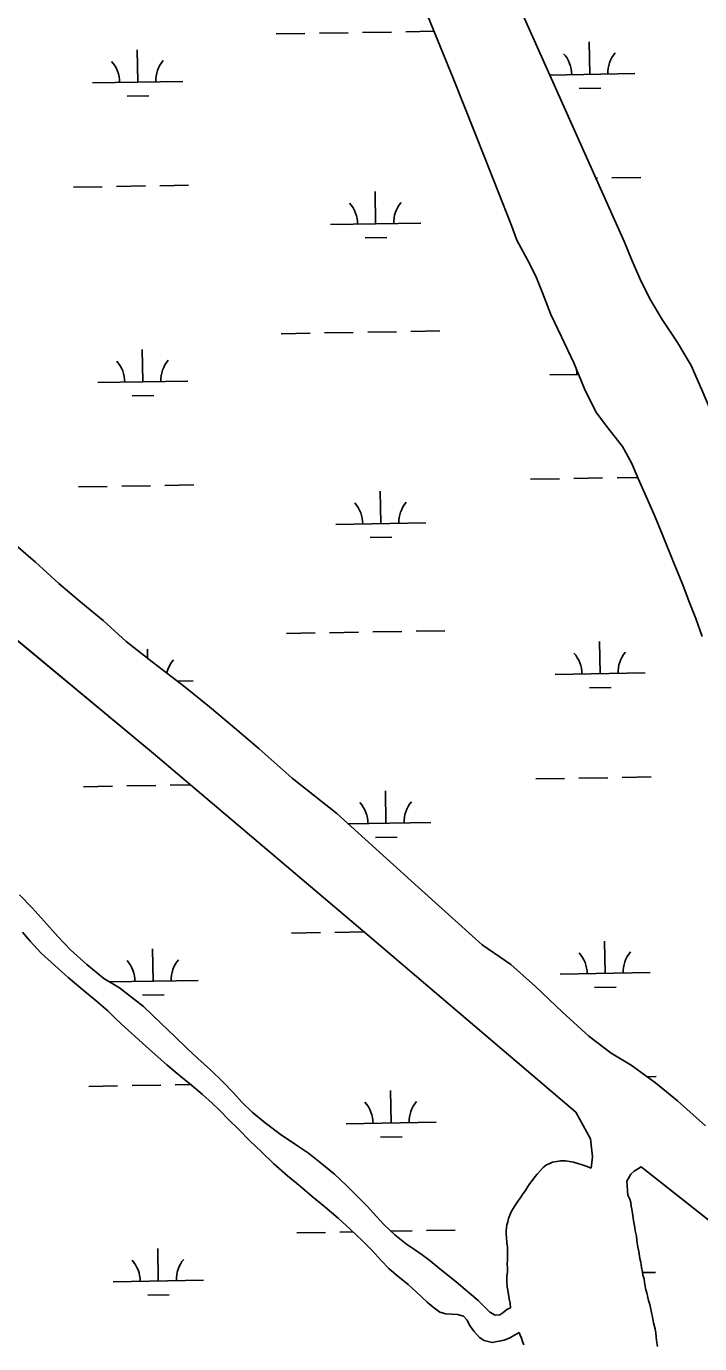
# Model space of a CAD drawing. Extents: x 3887375 to 3925618, y 296674 to 322633.
# Drawn here: x 3905762 to 3906510, y 306176 to 307638 of the extents above; entities that cross this region are included whole.
import ezdxf

# ---------------------------------------------------------------- set-up
doc = ezdxf.new("R2010")
doc.units = 0
doc.layers.add('V-TOPO-SHOR', color=7, linetype='Continuous')
doc.layers.add('V-WETL-SWMP', color=7, linetype='Continuous')

msp = doc.modelspace()

# ---------------------------------------------------------------- linework, layer by layer
at = {"layer": 'V-TOPO-SHOR'}
for points in [[(3906300.8, 307417), (3906270.4, 307494.1), (3906237, 307578.9), (3906207.2, 307651.4), (3906176.8, 307729.2), (3906161.8, 307772.3), (3906153.4, 307798.7), (3906145.2, 307828.1), (3906135, 307869.3), (3906122.6, 307932.4), (3906111.4, 307988.4), (3906102.9, 308032.7), (3906097.9, 308070.8), (3906093.1, 308115.2), (3906090.9, 308155.4), (3906089.8, 308229.9), (3906090.4, 308265.7), (3906091.6, 308324.1), (3906091.5, 308400.1), (3906091.5, 308481.9), (3906091.9, 308546.9), (3906090.6, 308621.3), (3906093.6, 308739.3), (3906097.1, 308827.3)], [(3906211.6, 308817.8), (3906208.1, 308765.8), (3906205.2, 308713), (3906202.1, 308666.9), (3906198.8, 308606.1), (3906197.1, 308557.7), (3906196.3, 308515.1), (3906195.4, 308455.8), (3906195.5, 308357.8), (3906194.3, 308270.4), (3906191.8, 308203.5), (3906191.9, 308162.6), (3906194.6, 308116.3), (3906200.7, 308059.6), (3906206.7, 308015.7), (3906216, 307955.4), (3906228, 307895.9), (3906238.4, 307848.8), (3906245.9, 307818.7), (3906255.3, 307790.2), (3906269.3, 307755.5), (3906292.7, 307700.1), (3906315.3, 307647), (3906426.5, 307398.5)], [(3905126.7, 307487.3), (3905353, 307290.3), (3905626.7, 307060.9), (3905903.3, 306831), (3906140.5, 306630.3), (3906372.4, 306432.9)], [(3906300.8, 307417), (3906306.7, 307400.9), (3906318.8, 307378.9), (3906328, 307360.8), (3906335.4, 307342.5), (3906344.6, 307318.3), (3906356.3, 307293.7), (3906370, 307264.7), (3906382.1, 307235.7), (3906394.7, 307210.4), (3906406.3, 307194.3), (3906424, 307171.8), (3906434.3, 307153.7), (3906441.5, 307136.5), (3906450.3, 307116.4), (3906459.9, 307094.4), (3906468.5, 307073.7), (3906480.7, 307043.4), (3906491, 307018.3), (3906498.2, 306999.3), (3906505.7, 306981), (3906512.7, 306960.9)], [(3906608.4, 307004.3), (3906599.8, 307022.8), (3906589.2, 307048.1), (3906579.1, 307072.9), (3906569.7, 307096.5), (3906562, 307115), (3906552.3, 307138.8), (3906542.2, 307164.1), (3906533, 307186.1), (3906523.7, 307207.7), (3906512.3, 307234.9), (3906500.4, 307261.8), (3906485.2, 307287.2), (3906468, 307312.9), (3906455.5, 307334), (3906444.8, 307354.9), (3906434.4, 307378.6), (3906426.5, 307398.5)], [(3906516.1, 306417.8), (3906485.1, 306445.5), (3906460.6, 306465.8), (3906433.6, 306485.2), (3906411.6, 306498.7), (3906386.9, 306517.3), (3906357.4, 306544.1), (3906327.5, 306572.7), (3906300.3, 306596.9), (3906268.3, 306618.9), (3906193.5, 306686), (3906107, 306764.5), (3906057.3, 306803.9), (3906020.6, 306836.3), (3905993.4, 306859.7), (3905965.7, 306883), (3905938.8, 306904.8), (3905901.9, 306932.7), (3905873.2, 306955.6), (3905847.5, 306978.9), (3905822.7, 306999.2), (3905798.4, 307019.8), (3905772.3, 307043.4), (3905751.1, 307062)], [(3906299.9, 306216), (3906295.7, 306214.1), (3906291.2, 306210.5), (3906288, 306208.2), (3906282.8, 306207.8), (3906277, 306211.1), (3906270.9, 306217.2), (3906263.9, 306224.1), (3906256.6, 306230.5), (3906249.4, 306236.4), (3906239.3, 306244.6), (3906228.6, 306253.1), (3906219, 306261), (3906208.7, 306269.6), (3906201.8, 306274.8), (3906193.2, 306280.7), (3906184.5, 306286.7), (3906171.4, 306297), (3906159.5, 306308.2), (3906151.2, 306317.1), (3906140.5, 306328.6), (3906130, 306339.4), (3906118.1, 306351.3), (3906104.4, 306364.1), (3906090.5, 306375.7), (3906075.4, 306387.6), (3906061.1, 306397.2), (3906044, 306408.8), (3906027.3, 306421.2), (3906013, 306433), (3906001.7, 306444.2), (3905992.2, 306454.7), (3905980.5, 306466.8), (3905966.6, 306480), (3905952.8, 306492.6), (3905940.9, 306503.6), (3905927.4, 306516.7), (3905911.9, 306531.5), (3905892.5, 306550.2), (3905865.9, 306571.1), (3905848.2, 306581.5), (3905829.5, 306597), (3905811.5, 306613.4), (3905797.2, 306628), (3905782, 306645.2), (3905768.7, 306660), (3905754.6, 306674.1)], [(3905757.9, 306632.9), (3905766.6, 306623), (3905778.2, 306609.8), (3905794.1, 306596), (3905808.8, 306582.7), (3905824.9, 306569), (3905839.9, 306556.5), (3905852.6, 306545.7), (3905861.6, 306536.8), (3905872.1, 306527.2), (3905883.2, 306517.1), (3905894.9, 306506.4), (3905905.2, 306497.2), (3905918.1, 306485.7), (3905932, 306474.1), (3905945.5, 306462.9), (3905957.8, 306452.6), (3905968.7, 306443), (3905977.2, 306434.9), (3905986.5, 306425.4), (3905998.2, 306414), (3906010.3, 306401.1), (3906023.2, 306388.9), (3906036.9, 306375.7), (3906052.2, 306362.5), (3906066.2, 306350.8), (3906079.5, 306339.6), (3906093.6, 306328), (3906108.3, 306315.6), (3906121.8, 306303.1), (3906135.7, 306289.9), (3906146.2, 306279.4), (3906156.1, 306268.6), (3906164.8, 306259.5), (3906172.7, 306252.4), (3906186.2, 306241.8), (3906195, 306233.7), (3906207.1, 306222.2), (3906213.8, 306216.5), (3906221.4, 306211.2), (3906228, 306209.3), (3906234.6, 306209), (3906241, 306208.6), (3906247.6, 306206.5), (3906251.7, 306202.2), (3906254.3, 306196.8), (3906259.2, 306189.9), (3906265.3, 306183.1), (3906270.7, 306179.8), (3906279.5, 306177.3), (3906292.9, 306179.9), (3906299.2, 306182.7), (3906309.4, 306188.5)], [(3906389.2, 306371.1), (3906390.7, 306383.5), (3906388.5, 306403.4), (3906372.4, 306432.9)], [(3906299.9, 306216), (3906299.5, 306221.1), (3906298.2, 306225.9), (3906297.4, 306230.7), (3906296.9, 306235.5), (3906296.1, 306238.7), (3906295.6, 306244.7), (3906295.9, 306250.7), (3906296.3, 306255.8), (3906296.6, 306260.6), (3906296.2, 306263.8), (3906296.5, 306270.2), (3906296.4, 306276.2), (3906296.4, 306280.2), (3906296.4, 306283.4), (3906295.9, 306288.2), (3906295.4, 306294.2), (3906295, 306297.4), (3906295, 306301.4), (3906295.3, 306305), (3906295.7, 306308.1), (3906296.9, 306311.4), (3906297.6, 306315), (3906299.2, 306318.6), (3906300.3, 306321.8), (3906302.7, 306326.2), (3906306.2, 306331.4), (3906308.2, 306334.6), (3906310.5, 306337.5), (3906313.7, 306342.7), (3906316.4, 306346.3), (3906319.2, 306350.7), (3906321.1, 306354), (3906324.3, 306357.6), (3906327, 306361.6), (3906329.4, 306364.4), (3906333, 306368.5), (3906336.1, 306371.7), (3906339.7, 306374.5), (3906343.6, 306376.2), (3906346.4, 306377.4), (3906351.2, 306378.2), (3906355.6, 306379.1), (3906360.8, 306379.2), (3906365.2, 306378.4), (3906369.6, 306377.7), (3906374.4, 306376.1), (3906379.2, 306374.6), (3906384.8, 306372.6), (3906389.2, 306371.1)], [(3906429.9, 306340.8), (3906428.9, 306356.4), (3906433.2, 306364.4), (3906437.2, 306367.6), (3906444.7, 306372.5)], [(3906444.7, 306372.5), (3906686.3, 306181.7)], [(3906429.9, 306340.8), (3906432.3, 306336.4), (3906433.2, 306332.8), (3906433.6, 306328.9), (3906434.5, 306325.3), (3906435.7, 306318.5), (3906436.2, 306312.9), (3906437, 306308.9), (3906437.9, 306304.9), (3906438.3, 306301.4), (3906439.6, 306295.4), (3906440, 306290.6), (3906441.3, 306283.4), (3906442.2, 306278.6), (3906443.4, 306270.7), (3906444.3, 306266.7), (3906445.2, 306260.7), (3906446.4, 306255.5), (3906446.8, 306252.3), (3906448.1, 306248), (3906448.5, 306244.4), (3906449.4, 306239.6), (3906450.2, 306236), (3906451.1, 306232.4), (3906452.3, 306227.2), (3906453.1, 306224.1), (3906454.4, 306219.7), (3906456.1, 306212.5), (3906457.8, 306203.7), (3906458.6, 306199.4), (3906460.3, 306192.6), (3906461.1, 306187.8), (3906462, 306179.8), (3906462.9, 306173.1)], [(3906314.7, 306175), (3906313.1, 306178.6), (3906311.9, 306182.2), (3906310.6, 306185.7), (3906309.4, 306188.5)]]:
    msp.add_lwpolyline(points, dxfattribs=at)
at = {"layer": 'V-WETL-SWMP'}
for p, q in [((3906039.6, 307629.7), (3906071.6, 307630.2)), ((3906087.6, 307630.5), (3906119.6, 307631)), ((3906135.6, 307631.3), (3906167.6, 307631.9)), ((3906183.6, 307632.1), (3906214.9, 307632.7)), ((3906387.8, 307584.9), (3906387.2, 307620.9)), ((3905885.9, 307576.3), (3905885.3, 307612.3)), ((3906343.4, 307584.1), (3906437.8, 307585.7)), ((3905835.9, 307575.4), (3905935.9, 307577.1)), ((3906376, 307569.3), (3906400, 307569.7)), ((3905874.2, 307560.6), (3905898.2, 307561)), ((3906394.7, 307469.6), (3906396.3, 307469.6)), ((3906412.3, 307469.9), (3906444.3, 307470.4)), ((3905814.5, 307459.6), (3905846.5, 307460.1)), ((3905862.5, 307460.4), (3905894.5, 307461)), ((3905910.5, 307461.2), (3905942.5, 307461.8)), ((3906150.1, 307418.9), (3906149.5, 307454.9)), ((3906100.1, 307418.1), (3906200.1, 307419.8)), ((3906138.4, 307403.3), (3906162.4, 307403.7)), ((3906045.3, 307297), (3906077.3, 307297.6)), ((3906093.3, 307297.9), (3906125.3, 307298.4)), ((3906141.3, 307298.7), (3906173.3, 307299.2)), ((3906189.3, 307299.5), (3906221.3, 307300.1)), ((3905891.6, 307243.6), (3905891, 307279.6)), ((3906343.5, 307251.4), (3906375.3, 307251.9)), ((3905841.7, 307242.8), (3905941.6, 307244.5)), ((3905879.9, 307228), (3905903.9, 307228.4)), ((3906322.1, 307135.6), (3906354.1, 307136.1)), ((3906370.1, 307136.4), (3906402.1, 307137)), ((3906418.1, 307137.2), (3906441, 307137.6)), ((3905820.2, 307127), (3905852.2, 307127.5)), ((3905868.2, 307127.8), (3905900.2, 307128.3)), ((3905916.2, 307128.6), (3905948.2, 307129.2)), ((3906155.8, 307086.3), (3906155.2, 307122.3)), ((3906105.8, 307085.4), (3906205.8, 307087.2)), ((3905626.7, 307060.9), (3905903.3, 306831)), ((3906144.1, 307070.7), (3906168.1, 307071.1)), ((3906051.1, 306964.4), (3906083.1, 306965)), ((3906099, 306965.2), (3906131, 306965.8)), ((3906147, 306966.1), (3906179, 306966.6)), ((3906195, 306966.9), (3906227, 306967.4)), ((3906399.2, 306919.6), (3906398.6, 306955.6)), ((3905896.9, 306936.6), (3905896.7, 306947)), ((3905929.8, 306911.6), (3905947.4, 306911.9)), ((3906349.2, 306918.8), (3906449.2, 306920.5)), ((3906387.5, 306904), (3906411.5, 306904.4)), ((3905903.3, 306831), (3906140.5, 306630.3)), ((3905825.9, 306794.3), (3905857.9, 306794.9)), ((3905873.9, 306795.2), (3905905.9, 306795.7)), ((3905921.9, 306796), (3905944.2, 306796.4)), ((3906327.8, 306803), (3906359.8, 306803.5)), ((3906375.8, 306803.8), (3906407.8, 306804.3)), ((3906423.8, 306804.6), (3906455.8, 306805.2)), ((3906161.5, 306753.7), (3906160.9, 306789.7)), ((3906119.8, 306753), (3906211.5, 306754.5)), ((3906149.8, 306738), (3906173.8, 306738.4)), ((3905768.7, 306660), (3905754.6, 306674.1)), ((3905782, 306645.2), (3905768.7, 306660)), ((3905757.9, 306632.9), (3905766.6, 306623)), ((3905797.2, 306628), (3905782, 306645.2)), ((3906104.8, 306632.6), (3906136.8, 306633.2)), ((3905766.6, 306623), (3905778.2, 306609.8)), ((3905811.5, 306613.4), (3905797.2, 306628)), ((3906056.8, 306631.8), (3906088.8, 306632.3)), ((3906140.5, 306630.3), (3906372.4, 306432.9)), ((3906404.9, 306587), (3906404.3, 306623)), ((3905778.2, 306609.8), (3905794.1, 306596)), ((3905829.5, 306597), (3905811.5, 306613.4)), ((3905903.1, 306578.4), (3905902.5, 306614.4)), ((3905794.1, 306596), (3905808.8, 306582.7)), ((3905848.2, 306581.5), (3905829.5, 306597)), ((3905808.8, 306582.7), (3905824.9, 306569)), ((3905865.9, 306571.1), (3905848.2, 306581.5)), ((3905854.9, 306577.6), (3905953.1, 306579.3)), ((3906354.9, 306586.1), (3906454.9, 306587.9)), ((3905824.9, 306569), (3905839.9, 306556.5)), ((3905892.5, 306550.2), (3905865.9, 306571.1)), ((3905891.3, 306562.8), (3905915.3, 306563.2)), ((3906393.2, 306571.4), (3906417.2, 306571.8)), ((3905839.9, 306556.5), (3905852.6, 306545.7)), ((3905852.6, 306545.7), (3905861.6, 306536.8)), ((3905911.9, 306531.5), (3905892.5, 306550.2)), ((3905861.6, 306536.8), (3905872.1, 306527.2)), ((3905927.4, 306516.7), (3905911.9, 306531.5)), ((3905872.1, 306527.2), (3905883.2, 306517.1)), ((3905883.2, 306517.1), (3905894.9, 306506.4)), ((3905940.9, 306503.6), (3905927.4, 306516.7)), ((3905894.9, 306506.4), (3905905.2, 306497.2)), ((3905952.8, 306492.6), (3905940.9, 306503.6)), ((3905905.2, 306497.2), (3905918.1, 306485.7)), ((3905966.6, 306480), (3905952.8, 306492.6)), ((3905918.1, 306485.7), (3905932, 306474.1)), ((3905932, 306474.1), (3905945.5, 306462.9)), ((3905980.5, 306466.8), (3905966.6, 306480)), ((3906451.5, 306472.4), (3906461.5, 306472.5)), ((3905831.7, 306461.7), (3905863.6, 306462.3)), ((3905879.6, 306462.5), (3905911.6, 306463.1)), ((3905927.6, 306463.4), (3905944.6, 306463.7)), ((3905945.5, 306462.9), (3905957.8, 306452.6)), ((3905992.2, 306454.7), (3905980.5, 306466.8)), ((3905957.8, 306452.6), (3905968.7, 306443)), ((3905968.7, 306443), (3905977.2, 306434.9)), ((3906001.7, 306444.2), (3905992.2, 306454.7)), ((3906013, 306433), (3906001.7, 306444.2)), ((3906167.2, 306421), (3906166.6, 306457)), ((3905977.2, 306434.9), (3905986.5, 306425.4)), ((3906027.3, 306421.2), (3906013, 306433)), ((3906372.4, 306432.9), (3906388.5, 306403.4)), ((3905986.5, 306425.4), (3905998.2, 306414)), ((3905998.2, 306414), (3906010.3, 306401.1)), ((3906044, 306408.8), (3906027.3, 306421.2)), ((3906117.3, 306420.2), (3906217.2, 306421.9)), ((3906010.3, 306401.1), (3906023.2, 306388.9)), ((3906061.1, 306397.2), (3906044, 306408.8)), ((3906155.5, 306405.4), (3906179.5, 306405.8)), ((3906388.5, 306403.4), (3906390.7, 306383.5)), ((3906023.2, 306388.9), (3906036.9, 306375.7)), ((3906075.4, 306387.6), (3906061.1, 306397.2)), ((3906090.5, 306375.7), (3906075.4, 306387.6)), ((3906036.9, 306375.7), (3906052.2, 306362.5)), ((3906104.4, 306364.1), (3906090.5, 306375.7)), ((3906336.1, 306371.7), (3906333, 306368.5)), ((3906339.7, 306374.5), (3906336.1, 306371.7)), ((3906343.6, 306376.2), (3906339.7, 306374.5)), ((3906346.4, 306377.4), (3906343.6, 306376.2)), ((3906351.2, 306378.2), (3906346.4, 306377.4)), ((3906355.6, 306379.1), (3906351.2, 306378.2)), ((3906360.8, 306379.2), (3906355.6, 306379.1)), ((3906365.2, 306378.4), (3906360.8, 306379.2)), ((3906369.6, 306377.7), (3906365.2, 306378.4)), ((3906374.4, 306376.1), (3906369.6, 306377.7)), ((3906379.2, 306374.6), (3906374.4, 306376.1)), ((3906384.8, 306372.6), (3906379.2, 306374.6)), ((3906389.2, 306371.1), (3906384.8, 306372.6)), ((3906390.7, 306383.5), (3906389.2, 306371.1)), ((3906437.2, 306367.6), (3906444.7, 306372.5)), ((3906444.7, 306372.5), (3906686.3, 306181.7)), ((3906052.2, 306362.5), (3906066.1, 306350.8)), ((3906118.1, 306351.3), (3906104.4, 306364.1)), ((3906324.3, 306357.6), (3906321.1, 306354)), ((3906327, 306361.6), (3906324.3, 306357.6)), ((3906329.4, 306364.4), (3906327, 306361.6)), ((3906333, 306368.5), (3906329.4, 306364.4)), ((3906428.9, 306356.4), (3906433.2, 306364.4)), ((3906429.9, 306340.8), (3906428.9, 306356.4)), ((3906433.2, 306364.4), (3906437.2, 306367.6)), ((3906066.1, 306350.8), (3906079.5, 306339.6)), ((3906130, 306339.4), (3906118.1, 306351.3)), ((3906313.7, 306342.7), (3906310.5, 306337.5)), ((3906316.4, 306346.3), (3906313.7, 306342.7)), ((3906319.2, 306350.7), (3906316.4, 306346.3)), ((3906321.1, 306354), (3906319.2, 306350.7)), ((3906432.3, 306336.4), (3906429.9, 306340.8)), ((3906079.5, 306339.6), (3906093.6, 306328)), ((3906093.6, 306328), (3906108.3, 306315.6)), ((3906140.5, 306328.6), (3906130, 306339.4)), ((3906151.2, 306317.1), (3906140.5, 306328.6)), ((3906302.7, 306326.2), (3906300.3, 306321.8)), ((3906306.2, 306331.4), (3906302.7, 306326.2)), ((3906308.2, 306334.6), (3906306.2, 306331.4)), ((3906310.5, 306337.5), (3906308.2, 306334.6)), ((3906433.2, 306332.8), (3906432.3, 306336.4)), ((3906433.6, 306328.9), (3906433.2, 306332.8)), ((3906434.5, 306325.3), (3906433.6, 306328.9)), ((3906108.3, 306315.6), (3906121.8, 306303.1)), ((3906159.5, 306308.2), (3906151.2, 306317.1)), ((3906296.9, 306311.4), (3906295.7, 306308.1)), ((3906297.6, 306315), (3906296.9, 306311.4)), ((3906299.2, 306318.6), (3906297.6, 306315)), ((3906300.3, 306321.8), (3906299.2, 306318.6)), ((3906435.7, 306318.5), (3906434.5, 306325.3)), ((3906436.2, 306312.9), (3906435.7, 306318.5)), ((3906437, 306308.9), (3906436.2, 306312.9)), ((3906062.5, 306299.2), (3906094.5, 306299.7)), ((3906110.5, 306300), (3906124.8, 306300.2)), ((3906121.8, 306303.1), (3906135.7, 306289.9)), ((3906171.4, 306297), (3906159.5, 306308.2)), ((3906167.2, 306301), (3906190.5, 306301.4)), ((3906184.5, 306286.7), (3906171.4, 306297)), ((3906206.5, 306301.6), (3906238.4, 306302.2)), ((3906295.3, 306305), (3906295, 306301.4)), ((3906295, 306301.4), (3906295, 306297.4)), ((3906295, 306297.4), (3906295.4, 306294.2)), ((3906295.7, 306308.1), (3906295.3, 306305)), ((3906437.9, 306304.9), (3906437, 306308.9)), ((3906438.3, 306301.4), (3906437.9, 306304.9)), ((3906439.6, 306295.4), (3906438.3, 306301.4)), ((3906135.7, 306289.9), (3906146.2, 306279.4)), ((3906193.2, 306280.7), (3906184.5, 306286.7)), ((3906295.4, 306294.2), (3906295.9, 306288.2)), ((3906295.9, 306288.2), (3906296.4, 306283.4)), ((3906296.4, 306283.4), (3906296.4, 306280.2)), ((3906440, 306290.6), (3906439.6, 306295.4)), ((3906441.3, 306283.4), (3906440, 306290.6)), ((3906442.2, 306278.6), (3906441.3, 306283.4)), ((3905908.8, 306245.8), (3905908.2, 306281.8)), ((3906146.2, 306279.4), (3906156.1, 306268.6)), ((3906156.1, 306268.6), (3906164.8, 306259.5)), ((3906201.8, 306274.8), (3906193.2, 306280.7)), ((3906208.7, 306269.6), (3906201.8, 306274.8)), ((3906219, 306261), (3906208.7, 306269.6)), ((3906296.5, 306270.2), (3906296.2, 306263.8)), ((3906296.4, 306280.2), (3906296.4, 306276.2)), ((3906296.4, 306276.2), (3906296.5, 306270.2)), ((3906443.4, 306270.7), (3906442.2, 306278.6)), ((3906444.3, 306266.7), (3906443.4, 306270.7)), ((3906164.8, 306259.5), (3906172.7, 306252.4)), ((3906228.6, 306253.1), (3906219, 306261)), ((3906239.3, 306244.6), (3906228.6, 306253.1)), ((3906296.3, 306255.8), (3906295.9, 306250.7)), ((3906296.2, 306263.8), (3906296.6, 306260.6)), ((3906296.6, 306260.6), (3906296.3, 306255.8)), ((3906445.2, 306260.7), (3906444.3, 306266.7)), ((3906446.4, 306255.5), (3906445.2, 306260.7)), ((3906446.8, 306252.3), (3906446.4, 306255.5)), ((3906446.5, 306255), (3906460.6, 306255.2)), ((3905858.8, 306244.9), (3905958.8, 306246.6)), ((3906172.7, 306252.4), (3906186.2, 306241.8)), ((3906186.2, 306241.8), (3906195, 306233.7)), ((3906249.4, 306236.4), (3906239.3, 306244.6)), ((3906295.9, 306250.7), (3906295.6, 306244.7)), ((3906295.6, 306244.7), (3906296.1, 306238.7)), ((3906296.1, 306238.7), (3906296.9, 306235.5)), ((3906448.1, 306248), (3906446.8, 306252.3)), ((3906448.5, 306244.4), (3906448.1, 306248)), ((3906449.4, 306239.6), (3906448.5, 306244.4)), ((3906450.2, 306236), (3906449.4, 306239.6)), ((3905897, 306230.1), (3905921, 306230.5)), ((3906195, 306233.7), (3906207.1, 306222.2)), ((3906256.6, 306230.5), (3906249.4, 306236.4)), ((3906263.9, 306224.1), (3906256.6, 306230.5)), ((3906270.9, 306217.2), (3906263.9, 306224.1)), ((3906296.9, 306235.5), (3906297.4, 306230.7)), ((3906297.4, 306230.7), (3906298.2, 306225.9)), ((3906298.2, 306225.9), (3906299.5, 306221.1)), ((3906451.1, 306232.4), (3906450.2, 306236)), ((3906452.3, 306227.2), (3906451.1, 306232.4)), ((3906453.1, 306224.1), (3906452.3, 306227.2)), ((3906454.4, 306219.7), (3906453.1, 306224.1)), ((3906207.1, 306222.2), (3906213.8, 306216.5)), ((3906213.8, 306216.5), (3906221.4, 306211.2)), ((3906221.4, 306211.2), (3906228, 306209.3)), ((3906228, 306209.3), (3906234.6, 306209)), ((3906234.6, 306209), (3906241, 306208.6)), ((3906277, 306211.1), (3906270.9, 306217.2)), ((3906282.8, 306207.8), (3906277, 306211.1)), ((3906291.2, 306210.5), (3906288, 306208.2)), ((3906295.7, 306214.1), (3906291.2, 306210.5)), ((3906299.9, 306216), (3906295.7, 306214.1)), ((3906299.5, 306221.1), (3906299.9, 306216)), ((3906456.1, 306212.5), (3906454.4, 306219.7)), ((3906457.8, 306203.7), (3906456.1, 306212.5)), ((3906241, 306208.6), (3906247.6, 306206.5)), ((3906247.6, 306206.5), (3906251.7, 306202.2)), ((3906251.7, 306202.2), (3906254.3, 306196.8)), ((3906254.3, 306196.8), (3906259.2, 306189.9)), ((3906288, 306208.2), (3906282.8, 306207.8)), ((3906458.6, 306199.4), (3906457.8, 306203.7)), ((3906460.3, 306192.6), (3906458.6, 306199.4)), ((3906259.2, 306189.9), (3906265.3, 306183.1)), ((3906265.3, 306183.1), (3906270.7, 306179.8)), ((3906270.7, 306179.8), (3906279.5, 306177.3)), ((3906279.5, 306177.3), (3906292.9, 306179.9)), ((3906292.9, 306179.9), (3906299.2, 306182.7)), ((3906299.2, 306182.7), (3906309.4, 306188.5)), ((3906309.4, 306188.5), (3906310.6, 306185.7)), ((3906310.6, 306185.7), (3906311.9, 306182.2)), ((3906311.9, 306182.2), (3906313.1, 306178.6)), ((3906461.1, 306187.8), (3906460.3, 306192.6)), ((3906462, 306179.8), (3906461.1, 306187.8)), ((3906462.9, 306173.1), (3906462, 306179.8)), ((3906313.1, 306178.6), (3906314.7, 306175))]:
    msp.add_line(p, q, dxfattribs=at)
for points in [[(3906207.2, 307651.4), (3906237, 307578.9), (3906270.4, 307494.1), (3906300.8, 307417), (3906306.7, 307400.9), (3906318.8, 307378.9), (3906328, 307360.8), (3906335.4, 307342.5), (3906344.6, 307318.3), (3906356.3, 307293.7), (3906370, 307264.7), (3906382.1, 307235.7), (3906394.7, 307210.4), (3906406.3, 307194.3), (3906424, 307171.8), (3906434.3, 307153.7), (3906441.5, 307136.5), (3906450.3, 307116.4), (3906459.9, 307094.4), (3906468.5, 307073.7), (3906480.7, 307043.4), (3906491, 307018.3), (3906498.2, 306999.3), (3906505.7, 306981), (3906512.7, 306960.9)], [(3906512.3, 307234.9), (3906500.3, 307261.8), (3906485.2, 307287.2), (3906468, 307312.9), (3906455.5, 307334), (3906444.8, 307354.9), (3906434.4, 307378.6), (3906426.5, 307398.5), (3906315.3, 307647)], [(3905873.2, 306955.6), (3905847.5, 306978.9), (3905822.7, 306999.2), (3905798.4, 307019.8), (3905772.3, 307043.4), (3905751.1, 307062), (3905726.1, 307083.2), (3905696, 307108.5), (3905670.1, 307130.7), (3905644.3, 307152.6), (3905617.3, 307177), (3905595.6, 307196.9), (3905568.8, 307222.2), (3905535.2, 307251.2), (3905500.5, 307278.4), (3905469.5, 307302.6), (3905433.1, 307330), (3905394.9, 307360.1), (3905332.5, 307414.3)], [(3906516.1, 306417.8), (3906485.1, 306445.5), (3906460.6, 306465.8), (3906433.6, 306485.2), (3906411.6, 306498.7), (3906386.9, 306517.3), (3906357.4, 306544.1), (3906327.5, 306572.7), (3906300.3, 306596.9), (3906268.3, 306618.9), (3906193.5, 306686), (3906107, 306764.5), (3906057.3, 306803.9), (3906020.6, 306836.3), (3905993.4, 306859.7), (3905965.7, 306883), (3905938.8, 306904.8), (3905901.9, 306932.7), (3905873.2, 306955.6)]]:
    msp.add_lwpolyline(points, dxfattribs=at)
for centre, start, end in [((3905830.7, 307575.8), 0.2115, 41.7552), ((3905941.2, 307577.7), 140.2115, 181.7552), ((3906332.5, 307584.4), 0.2115, 41.7552), ((3906443, 307586.3), 140.2115, 181.7552), ((3906094.9, 307418.4), 0.2115, 41.7552), ((3906205.3, 307420.3), 140.2115, 181.7552), ((3905836.4, 307243.2), 0.2115, 41.7552), ((3905946.9, 307245.1), 140.2115, 181.7552), ((3906338.2, 307251.8), 39.1526, 41.7552), ((3906338.2, 307251.8), 0.2115, 9.205), ((3906100.6, 307085.8), 0.2115, 41.7552), ((3906211.1, 307087.7), 140.2115, 181.7552), ((3906343.9, 306919.2), 0.2115, 41.7552), ((3906454.4, 306921.1), 140.2115, 181.7552), ((3905952.6, 306912.4), 140.2115, 167.0713), ((3906106.3, 306753.2), 0.2115, 41.7552), ((3906216.8, 306755.1), 140.2115, 181.7552), ((3906349.7, 306586.5), 0.2115, 41.7552), ((3906460.1, 306588.4), 140.2115, 181.7552), ((3905847.8, 306577.9), 0.2115, 41.7552), ((3905958.3, 306579.8), 140.2115, 181.7552), ((3906112, 306420.6), 0.2115, 41.7552), ((3906222.5, 306422.5), 140.2115, 181.7552), ((3905853.5, 306245.3), 0.2115, 41.7552), ((3905964, 306247.2), 140.2115, 181.7552)]:
    msp.add_arc(centre, 35.2, start, end, dxfattribs=at)

doc.saveas('drawing.dxf')
